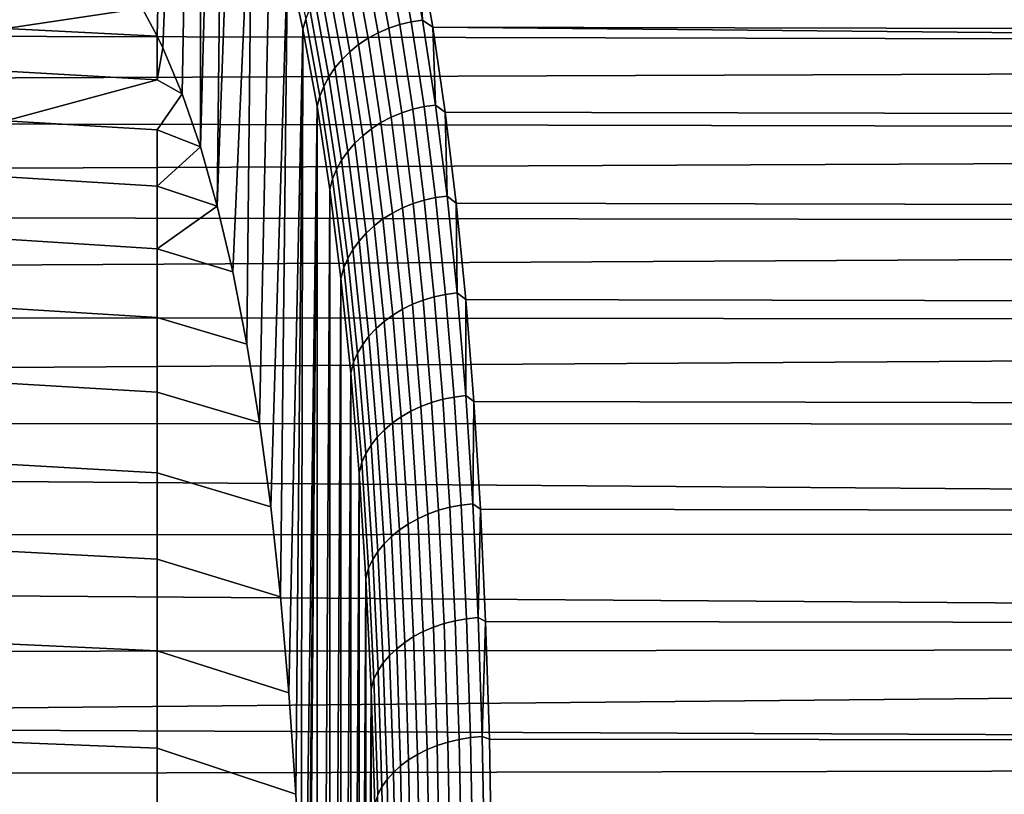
# Model space of a CAD drawing. Header units: metres. Extents: x -29 to 117, y -464 to 29.
# Tile 322 of 362: x 69.79 to 76.5, y 19.48 to 24.77. Entities that reach past the tile are written whole.
import ezdxf

# ---------------------------------------------------------------- set-up
doc = ezdxf.new("R2010")
doc.units = ezdxf.units.M
doc.layers.add('solid_24_501_056_XXX', color=7, linetype='CONTINUOUS')

msp = doc.modelspace()

# ---------------------------------------------------------------- linework, layer by layer
at = {"layer": 'solid_24_501_056_XXX'}
for points in [[(70.784859, 27.168869, 47.264778), (70.727333, 24.655066, 45.494167), (70.62458, 24.844887, 46.25848), (70.701447, 27.259327, 47.831833)], [(70.866219, 27.066595, 46.699867), (70.765678, 24.575649, 45.201759), (70.727333, 24.655066, 45.494167), (70.784859, 27.168869, 47.264778)], [(70.945442, 26.952694, 46.137798), (70.898361, 24.260237, 44.155804), (70.765678, 24.575649, 45.201759), (70.866219, 27.066595, 46.699867)], [(71.022476, 26.827263, 45.578964), (71.022156, 23.899792, 43.124393), (70.898361, 24.260237, 44.155804), (70.945442, 26.952694, 46.137798)], [(71.022476, 26.827263, 45.578964), (71.097397, 26.690092, 45.022694), (71.022156, 23.899792, 43.124393)], [(71.170151, 26.54138, 44.469528), (71.137047, 23.494404, 42.107754), (71.022156, 23.899792, 43.124393), (71.097397, 26.690092, 45.022694)], [(71.170151, 26.54138, 44.469528), (71.240646, 26.381386, 43.920174), (71.137047, 23.494404, 42.107754)], [(71.374817, 26.027605, 42.833275), (71.242599, 23.045504, 41.109539), (71.137047, 23.494404, 42.107754), (71.240646, 26.381386, 43.920174)], [(71.374817, 26.027605, 42.833275), (71.338806, 22.553255, 40.130013), (71.242599, 23.045504, 41.109539)], [(71.49984, 25.629183, 41.762791), (71.425308, 22.019327, 39.172615), (71.338806, 22.553255, 40.130013), (71.374817, 26.027605, 42.833275)], [(71.615387, 25.187382, 40.711681), (71.502098, 21.444004, 38.237724), (71.425308, 22.019327, 39.172615), (71.49984, 25.629183, 41.762791)], [(71.740967, 24.769455, 39.644596), (71.721428, 24.702675, 39.680588), (71.615387, 25.187382, 40.711681), (71.635727, 25.251318, 40.668648)], [(72.306709, 24.70867, 38.42968), (72.208748, 25.244007, 39.455677), (72.283768, 25.269947, 39.450253), (72.381859, 24.733837, 38.422775)], [(72.381859, 24.733837, 38.422775), (72.283768, 25.269947, 39.450253), (72.360947, 25.289156, 39.448383), (72.45916, 24.752409, 38.419682)], [(72.45916, 24.752409, 38.419682), (72.360947, 25.289156, 39.448383), (72.439529, 25.301447, 39.450081), (72.537834, 24.764204, 38.420429)], [(72.537834, 24.764204, 38.420429), (72.439529, 25.301447, 39.450081), (72.51284, 25.254356, 39.34985)], [(111.749367, 24.629692, 38.173134), (72.607018, 24.715385, 38.326878), (72.51284, 25.254356, 39.34985), (111.81559, 24.906208, 38.677582)], [(72.537834, 24.764204, 38.420429), (72.51284, 25.254356, 39.34985), (72.607018, 24.715385, 38.326878)], [(71.615387, 25.187382, 40.711681), (71.568893, 20.829117, 37.328465), (71.502098, 21.444004, 38.237724)], [(71.721428, 24.702675, 39.680588), (71.625671, 20.175142, 36.445377), (71.568893, 20.829117, 37.328465), (71.615387, 25.187382, 40.711681)], [(72.165771, 24.639614, 38.454613), (72.068161, 25.173031, 39.476929), (72.13665, 25.211596, 39.4646), (72.234436, 24.677158, 38.440327)], [(72.234436, 24.677158, 38.440327), (72.13665, 25.211596, 39.4646), (72.208748, 25.244007, 39.455677), (72.306709, 24.70867, 38.42968)], [(72.041901, 24.547966, 38.493496), (71.944733, 25.079027, 39.511299), (72.003983, 25.128695, 39.49255), (72.101379, 24.596407, 38.472393)], [(72.101379, 24.596407, 38.472393), (72.003983, 25.128695, 39.49255), (72.068161, 25.173031, 39.476929), (72.165771, 24.639614, 38.454613)], [(115.698448, 24.542198, 65.989052), (115.6269, 25.08449, 64.991165), (68.192917, 24.940754, 65.265137), (68.067963, 24.657635, 65.784477)], [(70.475113, 25.067905, 47.325722), (70.62458, 24.844887, 46.25848), (69.69474, 24.707428, 45.743443), (69.69474, 24.953951, 46.813297)], [(71.98793, 24.494768, 38.517708), (71.890999, 25.024519, 39.533001), (71.944733, 25.079027, 39.511299), (72.041901, 24.547966, 38.493496)], [(71.940002, 24.437342, 38.544796), (71.843315, 24.965708, 39.557434), (71.890999, 25.024519, 39.533001), (71.98793, 24.494768, 38.517708)], [(71.898575, 24.376253, 38.574486), (71.802162, 24.903175, 39.584358), (71.843315, 24.965708, 39.557434), (71.940002, 24.437342, 38.544796)], [(70.62458, 24.844887, 46.25848), (70.727333, 24.655066, 45.494167), (69.69474, 24.707428, 45.743443)], [(71.864075, 24.312107, 38.606487), (71.767929, 24.837542, 39.61351), (71.802162, 24.903175, 39.584358), (71.898575, 24.376253, 38.574486)], [(71.836838, 24.245539, 38.640484), (71.740967, 24.769455, 39.644596), (71.767929, 24.837542, 39.61351), (71.864075, 24.312107, 38.606487)], [(70.726494, 24.357141, 44.454914), (69.69474, 24.41506, 44.685192), (69.69474, 24.707428, 45.743443), (70.727333, 24.655066, 45.494167)], [(71.740967, 24.769455, 39.644596), (71.836838, 24.245539, 38.640484), (71.817741, 24.176371, 38.671837), (71.721428, 24.702675, 39.680588)], [(72.322479, 24.100685, 37.438198), (72.234436, 24.677158, 38.440327), (72.306709, 24.70867, 38.42968), (72.394897, 24.131224, 37.425858)], [(72.394897, 24.131224, 37.425858), (72.306709, 24.70867, 38.42968), (72.381859, 24.733837, 38.422775), (72.470177, 24.155556, 37.417503)], [(72.470177, 24.155556, 37.417503), (72.381859, 24.733837, 38.422775), (72.45916, 24.752409, 38.419682), (72.547577, 24.173439, 37.413212)], [(72.547577, 24.173439, 37.413212), (72.45916, 24.752409, 38.419682), (72.537834, 24.764204, 38.420429), (72.626335, 24.184698, 37.413029)], [(72.626335, 24.184698, 37.413029), (72.537834, 24.764204, 38.420429), (72.607018, 24.715385, 38.326878)], [(111.62619, 24.047878, 37.184475), (72.691628, 24.135492, 37.327621), (72.607018, 24.715385, 38.326878), (111.686142, 24.343531, 37.675385)], [(72.626335, 24.184698, 37.413029), (72.607018, 24.715385, 38.326878), (72.691628, 24.135492, 37.327621)], [(111.749367, 24.629692, 38.173134), (111.686142, 24.343531, 37.675385), (72.607018, 24.715385, 38.326878)], [(67.96978, 24.508337, 66.046883), (67.942596, 24.363657, 66.297852), (115.698448, 24.542198, 65.989052), (68.067963, 24.657635, 65.784477)], [(70.765678, 24.575649, 45.201759), (70.726494, 24.357141, 44.454914), (70.727333, 24.655066, 45.494167)], [(71.721428, 24.702675, 39.680588), (71.672241, 19.483988, 35.591202), (71.625671, 20.175142, 36.445377)], [(71.721428, 24.702675, 39.680588), (71.70858, 18.756393, 34.766689), (71.672241, 19.483988, 35.591202)], [(71.817741, 24.176371, 38.671837), (71.734573, 17.994236, 33.974136), (71.70858, 18.756393, 34.766689), (71.721428, 24.702675, 39.680588)], [(72.253639, 24.064243, 37.454399), (72.165771, 24.639614, 38.454613), (72.234436, 24.677158, 38.440327), (72.322479, 24.100685, 37.438198)], [(70.765678, 24.575649, 45.201759), (70.898361, 24.260237, 44.155804), (70.726494, 24.357141, 44.454914)], [(72.129387, 23.97514, 37.497707), (72.041901, 24.547966, 38.493496), (72.101379, 24.596407, 38.472393), (72.189064, 24.022255, 37.4743)], [(72.189064, 24.022255, 37.4743), (72.101379, 24.596407, 38.472393), (72.165771, 24.639614, 38.454613), (72.253639, 24.064243, 37.454399)], [(115.756126, 23.961636, 66.962082), (115.698448, 24.542198, 65.989052), (67.942596, 24.363657, 66.297852), (67.816757, 24.058933, 66.805061)], [(72.075203, 23.923361, 37.524384), (71.98793, 24.494768, 38.517708), (72.041901, 24.547966, 38.493496), (72.129387, 23.97514, 37.497707)], [(72.027039, 23.86743, 37.554073), (71.940002, 24.437342, 38.544796), (71.98793, 24.494768, 38.517708), (72.075203, 23.923361, 37.524384)], [(70.726494, 24.357141, 44.454914), (69.69474, 24.077387, 43.640514), (69.69474, 24.41506, 44.685192)], [(71.95063, 23.745363, 37.621269), (71.864075, 24.312107, 38.606487), (71.898575, 24.376253, 38.574486), (71.985374, 23.807901, 37.586475)], [(71.985374, 23.807901, 37.586475), (71.898575, 24.376253, 38.574486), (71.940002, 24.437342, 38.544796), (72.027039, 23.86743, 37.554073)], [(70.898361, 24.260237, 44.155804), (70.726494, 24.015518, 43.429493), (69.69474, 24.077387, 43.640514), (70.726494, 24.357141, 44.454914)], [(71.923141, 23.680433, 37.658119), (71.836838, 24.245539, 38.640484), (71.864075, 24.312107, 38.606487), (71.95063, 23.745363, 37.621269)], [(70.898361, 24.260237, 44.155804), (71.022156, 23.899792, 43.124393), (70.726494, 24.015518, 43.429493)], [(71.836838, 24.245539, 38.640484), (71.923141, 23.680433, 37.658119), (71.904274, 23.609005, 37.686214), (71.817741, 24.176371, 38.671837)], [(71.817757, 8.927694, 25.876579), (71.721443, 7.842888, 25.533432), (71.755402, 16.371271, 32.489647), (71.817741, 24.176371, 38.671837)], [(71.817741, 24.176371, 38.671837), (71.750198, 17.19862, 33.214516), (71.734573, 17.994236, 33.974136)], [(71.817741, 24.176371, 38.671837), (71.755402, 16.371271, 32.489647), (71.750198, 17.19862, 33.214516)], [(71.817757, 8.927694, 25.876579), (71.817741, 24.176371, 38.671837), (71.904274, 23.609005, 37.686214)], [(72.548523, 23.535988, 36.436295), (72.470177, 24.155556, 37.417503), (72.547577, 24.173439, 37.413212), (72.626022, 23.553133, 36.430832)], [(72.626022, 23.553133, 36.430832), (72.547577, 24.173439, 37.413212), (72.626335, 24.184698, 37.413029), (72.704849, 23.563818, 36.429741)], [(72.704849, 23.563818, 36.429741), (72.626335, 24.184698, 37.413029), (72.691628, 24.135492, 37.327621)], [(72.400581, 23.483061, 36.460064), (72.322479, 24.100685, 37.438198), (72.394897, 24.131224, 37.425858), (72.473129, 23.512554, 36.446072)], [(72.473129, 23.512554, 36.446072), (72.394897, 24.131224, 37.425858), (72.470177, 24.155556, 37.417503), (72.548523, 23.535988, 36.436295)], [(111.516136, 23.428877, 36.223923), (72.766525, 23.515759, 36.353706), (72.691628, 24.135492, 37.327621), (111.62619, 24.047878, 37.184475)], [(72.704849, 23.563818, 36.429741), (72.691628, 24.135492, 37.327621), (72.766525, 23.515759, 36.353706)], [(67.721123, 23.923817, 67.020561), (67.690392, 23.743587, 67.305878), (115.756126, 23.961636, 66.962082), (67.816757, 24.058933, 66.805061)], [(70.726494, 23.630745, 42.419472), (69.69474, 23.695038, 42.611351), (69.69474, 24.077387, 43.640514), (70.726494, 24.015518, 43.429493)], [(72.266853, 23.407122, 36.500114), (72.189064, 24.022255, 37.4743), (72.253639, 24.064243, 37.454399), (72.331596, 23.4478, 36.478138)], [(72.331596, 23.4478, 36.478138), (72.253639, 24.064243, 37.454399), (72.322479, 24.100685, 37.438198), (72.400581, 23.483061, 36.460064)], [(71.022156, 23.899792, 43.124393), (70.726494, 23.630745, 42.419472), (70.726494, 24.015518, 43.429493)], [(72.152611, 23.311171, 36.554859), (72.075203, 23.923361, 37.524384), (72.129387, 23.97514, 37.497707), (72.206993, 23.361427, 36.525772)], [(72.206993, 23.361427, 36.525772), (72.129387, 23.97514, 37.497707), (72.189064, 24.022255, 37.4743), (72.266853, 23.407122, 36.500114)], [(115.79953, 23.343454, 67.909683), (115.756126, 23.961636, 66.962082), (67.690392, 23.743587, 67.305878), (67.563675, 23.417774, 67.800049)], [(72.104248, 23.256845, 36.58709), (72.027039, 23.86743, 37.554073), (72.075203, 23.923361, 37.524384), (72.152611, 23.311171, 36.554859)], [(71.022156, 23.899792, 43.124393), (71.137047, 23.494404, 42.107754), (70.726494, 23.630745, 42.419472)], [(72.062378, 23.19899, 36.622143), (71.985374, 23.807901, 37.586475), (72.027039, 23.86743, 37.554073), (72.104248, 23.256845, 36.58709)], [(72.027412, 23.138178, 36.659672), (71.95063, 23.745363, 37.621269), (71.985374, 23.807901, 37.586475), (72.062378, 23.19899, 36.622143)], [(71.999702, 23.07501, 36.699306), (71.923141, 23.680433, 37.658119), (71.95063, 23.745363, 37.621269), (72.027412, 23.138178, 36.659672)], [(70.726494, 23.203518, 41.426662), (69.69474, 23.268723, 41.599609), (69.69474, 23.695038, 42.611351), (70.726494, 23.630745, 42.419472)], [(71.923141, 23.680433, 37.658119), (71.999702, 23.07501, 36.699306), (71.980865, 23.001684, 36.725616), (71.904274, 23.609005, 37.686214)], [(71.137047, 23.494404, 42.107754), (70.726494, 23.203518, 41.426662), (70.726494, 23.630745, 42.419472)], [(71.904289, 9.996848, 26.264175), (71.817757, 8.927694, 25.876579), (71.904274, 23.609005, 37.686214)], [(71.904289, 9.996848, 26.264175), (71.904274, 23.609005, 37.686214), (71.980865, 23.001684, 36.725616)], [(72.468582, 22.825262, 35.507694), (72.400581, 23.483061, 36.460064), (72.473129, 23.512554, 36.446072), (72.541245, 22.85364, 35.492085)], [(72.541245, 22.85364, 35.492085), (72.473129, 23.512554, 36.446072), (72.548523, 23.535988, 36.436295), (72.616737, 22.87612, 35.480923)], [(72.616737, 22.87612, 35.480923), (72.548523, 23.535988, 36.436295), (72.626022, 23.553133, 36.430832), (72.694313, 22.892475, 35.474319)], [(72.694313, 22.892475, 35.474319), (72.626022, 23.553133, 36.430832), (72.704849, 23.563818, 36.429741), (72.773209, 22.902546, 35.47234)], [(72.773209, 22.902546, 35.47234), (72.704849, 23.563818, 36.429741), (72.766525, 23.515759, 36.353706)], [(111.419472, 22.773951, 35.29248), (72.831642, 22.857218, 35.406567), (72.766525, 23.515759, 36.353706), (111.516136, 23.428877, 36.223923)], [(72.773209, 22.902546, 35.47234), (72.766525, 23.515759, 36.353706), (72.831642, 22.857218, 35.406567)], [(71.137047, 23.494404, 42.107754), (71.242599, 23.045504, 41.109539), (70.726494, 23.203518, 41.426662)], [(72.334579, 22.751982, 35.55159), (72.266853, 23.407122, 36.500114), (72.331596, 23.4478, 36.478138), (72.399467, 22.791264, 35.527592)], [(72.399467, 22.791264, 35.527592), (72.331596, 23.4478, 36.478138), (72.400581, 23.483061, 36.460064), (72.468582, 22.825262, 35.507694)], [(67.471153, 23.300739, 67.969666), (67.436783, 23.081654, 68.287315), (115.79953, 23.343454, 67.909683), (67.563675, 23.417774, 67.800049)], [(72.274567, 22.707806, 35.579445), (72.206993, 23.361427, 36.525772), (72.266853, 23.407122, 36.500114), (72.334579, 22.751982, 35.55159)], [(115.828644, 22.688797, 68.83046), (115.79953, 23.343454, 67.909683), (67.436783, 23.081654, 68.287315), (67.309654, 22.735367, 68.767479)], [(72.171471, 22.606558, 35.645592), (72.104248, 23.256845, 36.58709), (72.152611, 23.311171, 36.554859), (72.220016, 22.65917, 35.610882)], [(72.220016, 22.65917, 35.610882), (72.152611, 23.311171, 36.554859), (72.206993, 23.361427, 36.525772), (72.274567, 22.707806, 35.579445)], [(70.726494, 22.7346, 40.45285), (69.69474, 22.799229, 40.607162), (69.69474, 23.268723, 41.599609), (70.726494, 23.203518, 41.426662)], [(72.129417, 22.550489, 35.683231), (72.062378, 23.19899, 36.622143), (72.104248, 23.256845, 36.58709), (72.171471, 22.606558, 35.645592)], [(71.338806, 22.553255, 40.130013), (70.726494, 22.7346, 40.45285), (70.726494, 23.203518, 41.426662), (71.242599, 23.045504, 41.109539)], [(72.094261, 22.491518, 35.723427), (72.027412, 23.138178, 36.659672), (72.062378, 23.19899, 36.622143), (72.129417, 22.550489, 35.683231)], [(72.066353, 22.430229, 35.765781), (71.999702, 23.07501, 36.699306), (72.027412, 23.138178, 36.659672), (72.094261, 22.491518, 35.723427)], [(71.999702, 23.07501, 36.699306), (72.066353, 22.430229, 35.765781), (72.047447, 22.355467, 35.791348), (71.980865, 23.001684, 36.725616)], [(71.980881, 11.048288, 26.695463), (71.904289, 9.996848, 26.264175), (71.980865, 23.001684, 36.725616)], [(71.980881, 11.048288, 26.695463), (71.980865, 23.001684, 36.725616), (72.047447, 22.355467, 35.791348)], [(72.75235, 22.192593, 34.545334), (72.694313, 22.892475, 35.474319), (72.773209, 22.902546, 35.47234), (72.831291, 22.202013, 34.542488)], [(72.831291, 22.202013, 34.542488), (72.773209, 22.902546, 35.47234), (72.831642, 22.857218, 35.406567)], [(72.52636, 22.128412, 34.582733), (72.468582, 22.825262, 35.507694), (72.541245, 22.85364, 35.492085), (72.599129, 22.155609, 34.565556)], [(72.599129, 22.155609, 34.565556), (72.541245, 22.85364, 35.492085), (72.616737, 22.87612, 35.480923), (72.674706, 22.177073, 34.553047)], [(72.674706, 22.177073, 34.553047), (72.616737, 22.87612, 35.480923), (72.694313, 22.892475, 35.474319), (72.75235, 22.192593, 34.545334)], [(72.831291, 22.202013, 34.542488), (72.831642, 22.857218, 35.406567), (72.886871, 22.16098, 34.487637)], [(111.336983, 22.084316, 34.391064), (72.886871, 22.16098, 34.487637), (72.831642, 22.857218, 35.406567), (111.419472, 22.773951, 35.29248)], [(70.726494, 22.224834, 39.499783), (69.69474, 22.287432, 39.63586), (69.69474, 22.799229, 40.607162), (70.726494, 22.7346, 40.45285)], [(72.392128, 22.057953, 34.630371), (72.334579, 22.751982, 35.55159), (72.399467, 22.791264, 35.527592), (72.457138, 22.095753, 34.604408)], [(72.457138, 22.095753, 34.604408), (72.399467, 22.791264, 35.527592), (72.468582, 22.825262, 35.507694), (72.52636, 22.128412, 34.582733)], [(67.220245, 22.640129, 68.892761), (67.182228, 22.379049, 69.240334), (115.828644, 22.688797, 68.83046), (67.309654, 22.735367, 68.767479)], [(71.425308, 22.019327, 39.172615), (70.726494, 22.224834, 39.499783), (70.726494, 22.7346, 40.45285), (71.338806, 22.553255, 40.130013)], [(72.27729, 21.968473, 34.694088), (72.220016, 22.65917, 35.610882), (72.274567, 22.707806, 35.579445), (72.331978, 22.015387, 34.660362)], [(72.331978, 22.015387, 34.660362), (72.274567, 22.707806, 35.579445), (72.334579, 22.751982, 35.55159), (72.392128, 22.057953, 34.630371)], [(115.843224, 21.998198, 69.723892), (115.828644, 22.688797, 68.83046), (67.182228, 22.379049, 69.240334), (67.054688, 22.012886, 69.705635)], [(72.228592, 21.917679, 34.731209), (72.171471, 22.606558, 35.645592), (72.220016, 22.65917, 35.610882), (72.27729, 21.968473, 34.694088)], [(72.186378, 21.863504, 34.771362), (72.129417, 22.550489, 35.683231), (72.171471, 22.606558, 35.645592), (72.228592, 21.917679, 34.731209)], [(72.151062, 21.806486, 34.814152), (72.094261, 22.491518, 35.723427), (72.129417, 22.550489, 35.683231), (72.186378, 21.863504, 34.771362)], [(72.066353, 22.430229, 35.765781), (72.122993, 21.747189, 34.85915), (72.103844, 21.671923, 34.885704), (72.047447, 22.355467, 35.791348)], [(72.122993, 21.747189, 34.85915), (72.066353, 22.430229, 35.765781), (72.094261, 22.491518, 35.723427), (72.151062, 21.806486, 34.814152)], [(72.047455, 12.080551, 27.169624), (71.980881, 11.048288, 26.695463), (72.047447, 22.355467, 35.791348)], [(72.047455, 12.080551, 27.169624), (72.047447, 22.355467, 35.791348), (72.103844, 21.671923, 34.885704)], [(70.726494, 21.67514, 38.569176), (69.69474, 21.734278, 38.687496), (69.69474, 22.287432, 39.63586), (70.726494, 22.224834, 39.499783)], [(71.502098, 21.444004, 38.237724), (70.726494, 21.67514, 38.569176), (70.726494, 22.224834, 39.499783), (71.425308, 22.019327, 39.172615)], [(72.646652, 21.419596, 33.668125), (72.599129, 22.155609, 34.565556), (72.674706, 22.177073, 34.553047), (72.722298, 21.439989, 33.654312)], [(72.722298, 21.439989, 33.654312), (72.674706, 22.177073, 34.553047), (72.75235, 22.192593, 34.545334), (72.800003, 21.454624, 33.645519)], [(72.800003, 21.454624, 33.645519), (72.75235, 22.192593, 34.545334), (72.831291, 22.202013, 34.542488), (72.87899, 21.463358, 33.641838)], [(72.87899, 21.463358, 33.641838), (72.831291, 22.202013, 34.542488), (72.886871, 22.16098, 34.487637)], [(72.87899, 21.463358, 33.641838), (72.886871, 22.16098, 34.487637), (72.932167, 21.428164, 33.59827)], [(111.268867, 21.36117, 33.52055), (72.932167, 21.428164, 33.59827), (72.886871, 22.16098, 34.487637), (111.336983, 22.084316, 34.391064)], [(72.439377, 21.326164, 33.738094), (72.392128, 22.057953, 34.630371), (72.457138, 22.095753, 34.604408), (72.504486, 21.3624, 33.710224)], [(72.504486, 21.3624, 33.710224), (72.457138, 22.095753, 34.604408), (72.52636, 22.128412, 34.582733), (72.573807, 21.393648, 33.686825)], [(72.573807, 21.393648, 33.686825), (72.52636, 22.128412, 34.582733), (72.599129, 22.155609, 34.565556), (72.646652, 21.419596, 33.668125)], [(72.37912, 21.285297, 33.770157), (72.331978, 22.015387, 34.660362), (72.392128, 22.057953, 34.630371), (72.439377, 21.326164, 33.738094)], [(115.843262, 21.272797, 70.5886), (115.843224, 21.998198, 69.723892), (67.054688, 22.012886, 69.705635), (66.927208, 21.63706, 70.163155)], [(72.275497, 21.191326, 33.845558), (72.228592, 21.917679, 34.731209), (72.27729, 21.968473, 34.694088), (72.32431, 21.240202, 33.806095)], [(72.32431, 21.240202, 33.806095), (72.27729, 21.968473, 34.694088), (72.331978, 22.015387, 34.660362), (72.37912, 21.285297, 33.770157)], [(72.233154, 21.139151, 33.888149), (72.186378, 21.863504, 34.771362), (72.228592, 21.917679, 34.731209), (72.275497, 21.191326, 33.845558)], [(72.197701, 21.084194, 33.933453), (72.151062, 21.806486, 34.814152), (72.186378, 21.863504, 34.771362), (72.233154, 21.139151, 33.888149)], [(72.169495, 21.027, 33.981014), (72.122993, 21.747189, 34.85915), (72.151062, 21.806486, 34.814152), (72.197701, 21.084194, 33.933453)], [(70.726494, 21.086502, 37.662701), (69.69474, 21.140795, 37.763836), (69.69474, 21.734278, 38.687496), (70.726494, 21.67514, 38.569176)], [(72.122993, 21.747189, 34.85915), (72.169495, 21.027, 33.981014), (72.150032, 20.952431, 34.01001), (72.103844, 21.671923, 34.885704)], [(115.843262, 21.272797, 70.5886), (66.927208, 21.63706, 70.163155), (66.799721, 21.25173, 70.612694)], [(71.568893, 20.829117, 37.328465), (70.726494, 21.086502, 37.662701), (70.726494, 21.67514, 38.569176), (71.502098, 21.444004, 38.237724)], [(72.103844, 13.091105, 27.685513), (72.047455, 12.080551, 27.169624), (72.103844, 21.671923, 34.885704)], [(72.103844, 13.091105, 27.685513), (72.103844, 21.671923, 34.885704), (72.150032, 20.952431, 34.01001)], [(72.610802, 20.622116, 32.821606), (72.573807, 21.393648, 33.686825), (72.646652, 21.419596, 33.668125), (72.683708, 20.646753, 32.801434)], [(72.683708, 20.646753, 32.801434), (72.646652, 21.419596, 33.668125), (72.722298, 21.439989, 33.654312), (72.759407, 20.666019, 32.786358)], [(72.759407, 20.666019, 32.786358), (72.722298, 21.439989, 33.654312), (72.800003, 21.454624, 33.645519), (72.837158, 20.679728, 32.776527)], [(72.837158, 20.679728, 32.776527), (72.800003, 21.454624, 33.645519), (72.87899, 21.463358, 33.641838), (72.916176, 20.687738, 32.772034)], [(72.916176, 20.687738, 32.772034), (72.87899, 21.463358, 33.641838), (72.932167, 21.428164, 33.59827)], [(72.916176, 20.687738, 32.772034), (72.932167, 21.428164, 33.59827), (72.967438, 20.659895, 32.739758)], [(111.215645, 20.605579, 32.68166), (72.967438, 20.659895, 32.739758), (72.932167, 21.428164, 33.59827), (111.268867, 21.36117, 33.52055)], [(72.476219, 20.557762, 32.876385), (72.439377, 21.326164, 33.738094), (72.504486, 21.3624, 33.710224), (72.541412, 20.592356, 32.846672)], [(72.541412, 20.592356, 32.846672), (72.504486, 21.3624, 33.710224), (72.573807, 21.393648, 33.686825), (72.610802, 20.622116, 32.821606)], [(72.360977, 20.475496, 32.948532), (72.32431, 21.240202, 33.806095), (72.37912, 21.285297, 33.770157), (72.415878, 20.518681, 32.91045)], [(72.415878, 20.518681, 32.91045), (72.37912, 21.285297, 33.770157), (72.439377, 21.326164, 33.738094), (72.476219, 20.557762, 32.876385)], [(115.828773, 20.513025, 71.42408), (115.843262, 21.272797, 70.5886), (66.799721, 21.25173, 70.612694), (66.67218, 20.857054, 71.054062)], [(72.312065, 20.428637, 32.990257), (72.275497, 21.191326, 33.845558), (72.32431, 21.240202, 33.806095), (72.360977, 20.475496, 32.948532)], [(72.269623, 20.378563, 33.035206), (72.233154, 21.139151, 33.888149), (72.275497, 21.191326, 33.845558), (72.312065, 20.428637, 32.990257)], [(70.726494, 20.459978, 36.781982), (69.69474, 20.508083, 36.866592), (69.69474, 21.140795, 37.763836), (70.726494, 21.086502, 37.662701)], [(71.625671, 20.175142, 36.445377), (70.726494, 20.459978, 36.781982), (70.726494, 21.086502, 37.662701), (71.568893, 20.829117, 37.328465)], [(72.20575, 20.27079, 33.13298), (72.169495, 21.027, 33.981014), (72.197701, 21.084194, 33.933453), (72.234062, 20.325775, 33.082935)], [(72.234062, 20.325775, 33.082935), (72.197701, 21.084194, 33.933453), (72.233154, 21.139151, 33.888149), (72.269623, 20.378563, 33.035206)], [(72.169495, 21.027, 33.981014), (72.20575, 20.27079, 33.13298), (72.185883, 20.198839, 33.166531), (72.150032, 20.952431, 34.01001)], [(72.150032, 14.078406, 28.241999), (72.103844, 13.091105, 27.685513), (72.150032, 20.952431, 34.01001)], [(72.150032, 14.078406, 28.241999), (72.150032, 20.952431, 34.01001), (72.185883, 20.198839, 33.166531)], [(115.828773, 20.513025, 71.42408), (66.67218, 20.857054, 71.054062), (66.544762, 20.453236, 71.487045)], [(72.785965, 19.856617, 31.950832), (72.759407, 20.666019, 32.786358), (72.837158, 20.679728, 32.776527), (72.863739, 19.869352, 31.939997)], [(72.863739, 19.869352, 31.939997), (72.837158, 20.679728, 32.776527), (72.916176, 20.687738, 32.772034), (72.942787, 19.87661, 31.934725)], [(72.942787, 19.87661, 31.934725), (72.916176, 20.687738, 32.772034), (72.967438, 20.659895, 32.739758)], [(72.567825, 19.787058, 32.015381), (72.541412, 20.592356, 32.846672), (72.610802, 20.622116, 32.821606), (72.637268, 19.815266, 31.988712)], [(72.637268, 19.815266, 31.988712), (72.610802, 20.622116, 32.821606), (72.683708, 20.646753, 32.801434), (72.71022, 19.83853, 31.967125)], [(72.71022, 19.83853, 31.967125), (72.683708, 20.646753, 32.801434), (72.759407, 20.666019, 32.786358), (72.785965, 19.856617, 31.950832)], [(72.942787, 19.87661, 31.934725), (72.967438, 20.659895, 32.739758), (72.992676, 19.857487, 31.913504)], [(111.177406, 19.818727, 31.875263), (72.992676, 19.857487, 31.913504), (72.967438, 20.659895, 32.739758), (111.215645, 20.605579, 32.68166)], [(72.442177, 19.716972, 32.082867), (72.415878, 20.518681, 32.91045), (72.476219, 20.557762, 32.876385), (72.502586, 19.754187, 32.046871)], [(72.502586, 19.754187, 32.046871), (72.476219, 20.557762, 32.876385), (72.541412, 20.592356, 32.846672), (72.567825, 19.787058, 32.015381)], [(115.799751, 19.720032, 72.228951), (115.828773, 20.513025, 71.42408), (66.417633, 20.040482, 71.911423), (66.385025, 19.933001, 72.019058)], [(115.828773, 20.513025, 71.42408), (66.544762, 20.453236, 71.487045), (66.417633, 20.040482, 71.911423)], [(70.726494, 19.796694, 35.928608), (69.69474, 19.83732, 35.997429), (69.69474, 20.508083, 36.866592), (70.726494, 20.459978, 36.781982)], [(72.387215, 19.675787, 32.123013), (72.360977, 20.475496, 32.948532), (72.415878, 20.518681, 32.91045), (72.442177, 19.716972, 32.082867)], [(71.672241, 19.483988, 35.591202), (70.726494, 19.796694, 35.928608), (70.726494, 20.459978, 36.781982), (71.625671, 20.175142, 36.445377)], [(72.295715, 19.583166, 32.214134), (72.269623, 20.378563, 33.035206), (72.312065, 20.428637, 32.990257), (72.338234, 19.631039, 32.166912)], [(72.338234, 19.631039, 32.166912), (72.312065, 20.428637, 32.990257), (72.360977, 20.475496, 32.948532), (72.387215, 19.675787, 32.123013)], [(72.260086, 19.532644, 32.264206), (72.234062, 20.325775, 33.082935), (72.269623, 20.378563, 33.035206), (72.295715, 19.583166, 32.214134)], [(72.231697, 19.479975, 32.316639), (72.20575, 20.27079, 33.13298), (72.234062, 20.325775, 33.082935), (72.260086, 19.532644, 32.264206)], [(72.20575, 20.27079, 33.13298), (72.231697, 19.479975, 32.316639), (72.211464, 19.412939, 32.356453), (72.185883, 20.198839, 33.166531)], [(72.18589, 15.039904, 28.837664), (72.150032, 14.078406, 28.241999), (72.185883, 20.198839, 33.166531)], [(72.18589, 15.039904, 28.837664), (72.185883, 20.198839, 33.166531), (72.211464, 19.412939, 32.356453)], [(115.799751, 19.720032, 72.228951), (66.385025, 19.933001, 72.019058), (66.290741, 19.618967, 72.327019)], [(72.879723, 19.025206, 31.137568), (72.863739, 19.869352, 31.939997), (72.942787, 19.87661, 31.934725), (72.958786, 19.031673, 31.131546)], [(72.942787, 19.87661, 31.934725), (72.992676, 19.857487, 31.913504), (73.007828, 19.022247, 31.120811), (72.958786, 19.031673, 31.131546)], [(70.726494, 19.097841, 35.104111), (69.69474, 19.129745, 35.157959), (69.69474, 19.83732, 35.997429), (70.726494, 19.796694, 35.928608)], [(72.58371, 18.948202, 31.217983), (72.567825, 19.787058, 32.015381), (72.637268, 19.815266, 31.988712), (72.653183, 18.974789, 31.189772)], [(72.653183, 18.974789, 31.189772), (72.637268, 19.815266, 31.988712), (72.71022, 19.83853, 31.967125), (72.726158, 18.99662, 31.166824)], [(72.726158, 18.99662, 31.166824), (72.71022, 19.83853, 31.967125), (72.785965, 19.856617, 31.950832), (72.801926, 19.013481, 31.149364)], [(72.801926, 19.013481, 31.149364), (72.785965, 19.856617, 31.950832), (72.863739, 19.869352, 31.939997), (72.879723, 19.025206, 31.137568)], [(111.15448, 19.001537, 31.101963), (73.007828, 19.022247, 31.120811), (72.992676, 19.857487, 31.913504), (111.177406, 19.818727, 31.875263)], [(71.70858, 18.756393, 34.766689), (70.726494, 19.097841, 35.104111), (70.726494, 19.796694, 35.928608), (71.672241, 19.483988, 35.591202)], [(72.457993, 18.881857, 31.289022), (72.442177, 19.716972, 32.082867), (72.502586, 19.754187, 32.046871), (72.518433, 18.917122, 31.251175)], [(72.518433, 18.917122, 31.251175), (72.502586, 19.754187, 32.046871), (72.567825, 19.787058, 32.015381), (72.58371, 18.948202, 31.217983)], [(115.756416, 18.894234, 73.002594), (115.799751, 19.720032, 72.228951), (66.290741, 19.618967, 72.327019), (66.164032, 19.188869, 72.733658)], [(72.353958, 18.800205, 31.37714), (72.338234, 19.631039, 32.166912), (72.387215, 19.675787, 32.123013), (72.402985, 18.842756, 31.33115)], [(72.402985, 18.842756, 31.33115), (72.387215, 19.675787, 32.123013), (72.442177, 19.716972, 32.082867), (72.457993, 18.881857, 31.289022)], [(72.311401, 18.754625, 31.42654), (72.295715, 19.583166, 32.214134), (72.338234, 19.631039, 32.166912), (72.353958, 18.800205, 31.37714)], [(72.275726, 18.706467, 31.478861), (72.260086, 19.532644, 32.264206), (72.295715, 19.583166, 32.214134), (72.311401, 18.754625, 31.42654)], [(72.247292, 18.656208, 31.533585), (72.231697, 19.479975, 32.316639), (72.260086, 19.532644, 32.264206), (72.275726, 18.706467, 31.478861)]]:
    msp.add_3dface(points, dxfattribs=at)

doc.saveas('drawing.dxf')
